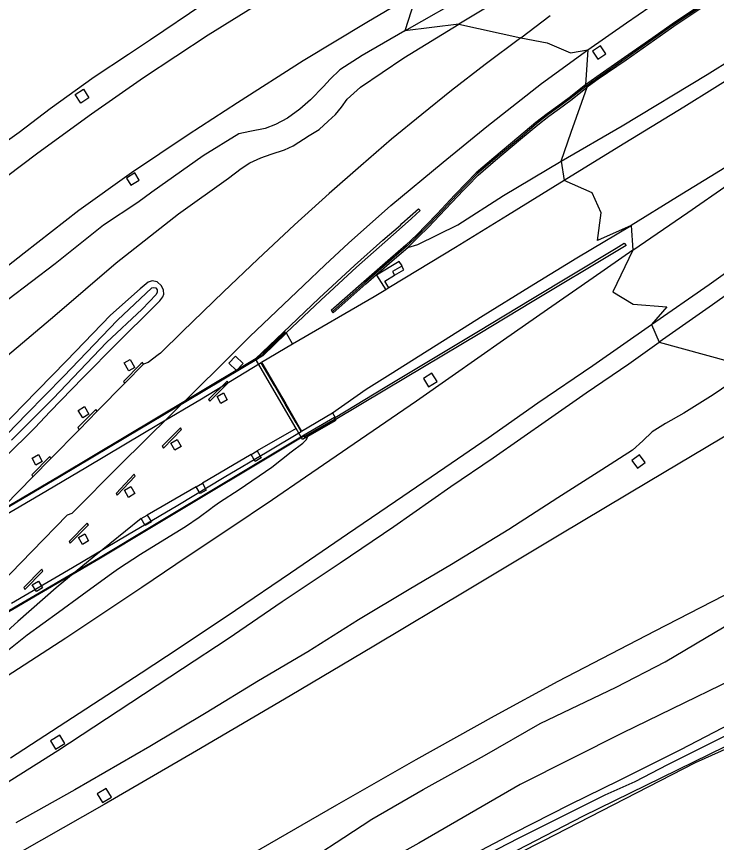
# Model space of a CAD drawing. Extents: x 156651 to 158072, y 387631 to 388990.
# Drawn here: x 157203.5 to 157319.7, y 388543.1 to 388680.1 of the extents above; entities that cross this region are included whole.
import ezdxf

# ---------------------------------------------------------------- set-up
doc = ezdxf.new("R2010")
doc.units = 0
for name, color, linetype in [('IMGEO_Berm_gesloten', 7, 'Continuous'), ('IMGEO_Berm_groen', 7, 'Continuous'), ('IMGEO_Geluidsscherm', 7, 'Continuous'), ('IMGEO_Grasland_overig', 7, 'Continuous'), ('IMGEO_Loofbos', 7, 'Continuous'), ('IMGEO_Muur', 7, 'Continuous'), ('IMGEO_Rijbaan_autosnelweg', 7, 'Continuous'), ('IMGEO_Terreindeel_open', 7, 'Continuous'), ('IMGEO_Waterloop', 7, 'Continuous')]:
    doc.layers.add(name, color=color, linetype=linetype)

msp = doc.modelspace()

# ---------------------------------------------------------------- linework, layer by layer
at = {"layer": 'IMGEO_Berm_gesloten'}
msp.add_lwpolyline([(157209.24, 388606.81), (157209.08, 388607.14), (157206.09, 388604.08), (157206.26, 388603.74)], dxfattribs=at)
at = {"layer": 'IMGEO_Berm_groen'}
for points in [[(157481.15, 388748.13), (157481.73, 388747.44), (157481.79, 388747.18), (157481.41, 388746.59), (157473.7, 388741.04), (157463.49, 388733.95), (157446.05, 388721.79), (157435.29, 388714.07), (157422.57, 388704.91), (157410.28, 388696.25), (157396.64, 388686.77), (157384.93, 388678.49), (157377.36, 388673.16), (157367.11, 388665.77), (157353.86, 388656.21), (157347.79, 388651.91), (157342.07, 388647.95), (157335.66, 388643.79), (157327.7, 388638.39), (157319.05, 388632.25), (157310.23, 388626.07)], [(157293.96, 388656.1), (157304.08, 388661.94), (157318.2, 388670.48), (157330.96, 388678.44), (157341.04, 388684.5), (157347.47, 388688.44), (157352.58, 388691.84), (157357.53, 388695.09), (157360.97, 388697.25), (157362.86, 388698.43), (157367.75, 388701.58), (157373.1, 388704.91), (157377.77, 388707.86), (157381.99, 388710.68), (157386.46, 388713.7), (157389, 388715.57), (157391.21, 388717.39), (157392.03, 388718.72)], [(157197.15, 388656.07), (157203.98, 388660.89), (157209.11, 388664.85), (157216.42, 388670.1), (157222.12, 388673.82), (157225.8, 388676.3), (157234.46, 388682.11), (157241.05, 388686.21), (157247.85, 388690.24), (157254.53, 388694.47), (157262.75, 388698.97)], [(157270.04, 388684.15), (157268.01, 388677.7)], [(157268.01, 388677.7), (157278.9, 388683.96)], [(157286.55, 388684.64), (157276.94, 388678.81)], [(157201.31, 388623.25), (157209.87, 388630.5), (157220.08, 388639.23), (157230.4, 388647.38), (157238.71, 388653.3), (157240.82, 388654.86), (157242.26, 388655.81), (157244.07, 388656.64), (157245.83, 388657.27), (157248.02, 388657.95), (157249.44, 388658.63), (157252.13, 388660.34), (157253.77, 388661.36), (157255.28, 388662.73), (157256.47, 388663.84), (157257.48, 388665.08), (157258.45, 388666.38), (157260.61, 388668.35), (157267.82, 388673.24), (157276.94, 388678.81)], [(157276.94, 388678.81), (157287.26, 388676.57)], [(157268.01, 388677.7), (157260.91, 388673.61), (157257.18, 388671.24), (157255.59, 388669.71), (157254.5, 388668.47), (157252.35, 388666.29), (157250.57, 388664.71), (157248.52, 388663.23), (157246.51, 388662.16), (157244.81, 388661.53), (157242.24, 388661.04), (157240.44, 388660.63), (157234.51, 388656.96), (157225.99, 388650.98), (157223.69, 388649.26), (157217.97, 388645.46), (157209.96, 388639.08), (157202.09, 388633.09)], [(157298.36, 388674.58), (157297.96, 388668.73)], [(157301.35, 388673.92), (157300.47, 388675.21), (157299.14, 388674.32), (157300.02, 388673.02), (157301.35, 388673.92)], [(157214.63, 388668.02), (157215.56, 388666.59), (157214.23, 388665.72), (157213.3, 388667.15), (157214.63, 388668.02)], [(157268.47, 388641.8), (157270.17, 388642.28), (157276.79, 388645.55), (157284.37, 388650.38), (157293.96, 388656.1)], [(157293.96, 388656.1), (157294.47, 388652.87)], [(157223.16, 388654.14), (157221.78, 388653.27), (157222.52, 388652.09), (157223.9, 388652.96), (157223.16, 388654.14)], [(157249.98, 388611.74), (157243.22, 388623.33), (157247.79, 388627.7), (157253.77, 388633.36), (157259.66, 388638.82), (157264.36, 388642.97), (157267.25, 388645.5), (157267.51, 388645.75), (157270.24, 388648.19), (157270.55, 388647.89), (157269.12, 388646.61), (157267.53, 388645.18), (157264.65, 388642.64), (157259.95, 388638.5), (157254.07, 388633.03), (157248.32, 388627.62), (157249.35, 388625.74)], [(157305.56, 388645.44), (157305.85, 388641.35)], [(157255.97, 388614.36), (157256.43, 388613.6), (157264.73, 388618.6), (157280.22, 388627.92), (157288.9, 388633.17), (157303.08, 388641.69), (157304.43, 388642.5), (157304.71, 388642.09), (157303.33, 388641.29), (157289.12, 388632.76), (157280.44, 388627.53), (157264.93, 388618.27), (157251.91, 388610.48)], [(157267.49, 388638.7), (157267.55, 388638.74), (157267.08, 388639.47), (157263.28, 388637.18), (157264.83, 388634.76)], [(157266.28, 388637.18), (157267.85, 388638.1), (157267.49, 388638.7)], [(157265.36, 388635.08), (157264.65, 388636.22), (157266.28, 388637.18)], [(157227.81, 388633.61), (157228, 388634.04), (157227.91, 388634.71), (157227.61, 388635.44), (157226.89, 388636.11), (157226.05, 388636.23), (157225.38, 388636.05), (157224.08, 388634.94), (157219.15, 388630.56), (157211.86, 388623), (157204.64, 388615.62), (157197.94, 388608.79)], [(157201.58, 388606.95), (157206.55, 388611.88), (157209.13, 388614.56), (157214.55, 388620.16), (157220.26, 388625.91), (157226.46, 388632.05), (157227.33, 388632.95), (157227.81, 388633.61)], [(157308.96, 388629.03), (157310.23, 388626.07)], [(157200.6, 388552.22), (157210.41, 388558.38), (157220.43, 388564.91), (157231.1, 388571.97), (157238.69, 388576.93), (157247.64, 388583.09), (157257.28, 388589.49), (157266.16, 388595.53), (157275.61, 388602.15), (157282.64, 388606.91), (157291.84, 388613.28), (157298.12, 388617.67), (157305.15, 388622.49), (157310.23, 388626.07)], [(157310.23, 388626.07), (157325.78, 388621.84)], [(157241.15, 388622.53), (157239.91, 388623.73), (157238.8, 388622.59), (157240.04, 388621.39), (157241.15, 388622.53)], [(157224.61, 388622.41), (157224.49, 388622.62), (157224.44, 388622.71), (157224.2, 388622.47), (157221.31, 388619.58), (157221.55, 388619.31)], [(157223.16, 388621.86), (157222.16, 388621.31), (157222.12, 388621.38), (157221.42, 388622.64), (157222.42, 388623.2), (157223.13, 388621.91), (157223.16, 388621.86)], [(157325.78, 388621.84), (157319.19, 388617.34), (157314.33, 388614.28), (157311.25, 388612.57), (157309.07, 388611.22), (157307.48, 388609.71), (157305.8, 388608.17), (157300.67, 388604.93), (157293.41, 388600.26), (157285.25, 388594.98), (157275.73, 388589.18), (157268.73, 388585.06), (157260.33, 388580.05), (157251.88, 388574.69), (157243.69, 388569.92), (157235.01, 388564.61), (157225.64, 388559), (157213.2, 388551.84), (157203.45, 388546.33)], [(157273.36, 388619.56), (157272.5, 388620.95), (157271.07, 388620.06), (157271.93, 388618.68), (157273.36, 388619.56)], [(157238.48, 388619.6), (157235.43, 388616.58), (157235.65, 388616.29), (157238.67, 388619.32), (157238.48, 388619.6)], [(157237.44, 388615.93), (157236.85, 388617.04), (157237.89, 388617.65), (157238.48, 388616.54), (157237.44, 388615.93)], [(157214.8, 388615.38), (157215.55, 388614.13), (157214.53, 388613.51), (157213.78, 388614.76), (157214.8, 388615.38)], [(157216.94, 388614.65), (157216.73, 388614.93), (157213.72, 388611.9), (157213.91, 388611.56)], [(157227.93, 388608.52), (157230.93, 388611.59), (157230.74, 388611.89), (157227.71, 388608.83), (157227.93, 388608.52)], [(157249.98, 388611.74), (157243.5, 388608.05)], [(157179.77, 388557.96), (157182.42, 388560.36), (157186.39, 388563.23), (157191.62, 388567.12), (157196.89, 388571.07), (157201.15, 388574.23), (157205.32, 388577.52), (157210.48, 388581.31), (157214.42, 388584.16), (157218.92, 388587.42), (157220.47, 388588.55), (157224.09, 388590.9), (157228.15, 388593.42), (157231.6, 388595.48), (157233.86, 388597.07), (157235.79, 388598.47), (157236.06, 388598.72), (157237.23, 388599.52), (157240.52, 388601.64), (157245.93, 388605.35), (157249.14, 388607.9), (157251.05, 388609.3), (157251.69, 388609.96), (157251.91, 388610.48)], [(157229.15, 388609.32), (157230.19, 388609.93), (157230.85, 388608.75), (157229.82, 388608.15), (157229.15, 388609.32)], [(157207.19, 388607.45), (157207.79, 388606.27), (157206.75, 388605.66), (157206.15, 388606.84), (157207.19, 388607.45)], [(157242.46, 388607.44), (157234.41, 388602.7)], [(157242.46, 388607.44), (157243.5, 388608.05)], [(157306.61, 388605.17), (157307.9, 388606.11), (157306.95, 388607.4), (157305.66, 388606.46), (157306.61, 388605.17)], [(157220.26, 388600.68), (157223.21, 388603.87), (157223.04, 388604.16), (157220.09, 388600.96), (157220.26, 388600.68)], [(157223.19, 388600.97), (157222.14, 388600.34), (157221.48, 388601.51), (157222.51, 388602.12), (157223.19, 388600.97)], [(157233.34, 388602.11), (157225.25, 388597.41)], [(157233.34, 388602.11), (157234.41, 388602.7)], [(157224.21, 388596.81), (157216.44, 388590.53), (157210.14, 388585.34), (157203.78, 388579.73), (157198.27, 388574.82), (157192.74, 388570.04), (157187.7, 388565.39)], [(157212.46, 388592.72), (157215.46, 388595.78), (157215.27, 388596.06), (157212.27, 388593), (157212.46, 388592.72)], [(157224.21, 388596.81), (157225.25, 388597.41)], [(157215.51, 388593.12), (157214.49, 388592.51), (157213.82, 388593.68), (157214.86, 388594.29), (157215.51, 388593.12)], [(157195.68, 388508.79), (157206.73, 388514.97), (157222.41, 388523.94), (157222.61, 388524.05), (157229.98, 388528.2), (157234.7, 388531.05), (157238.97, 388533.15), (157243.2, 388535.54), (157248.5, 388538.29), (157252.93, 388540.74), (157257.86, 388543.92), (157262.51, 388546.95), (157271.04, 388551.87), (157281.23, 388557.52), (157290.47, 388562.85), (157303.06, 388568.88), (157311.23, 388573.07), (157319.52, 388577.97), (157325.3, 388581.43), (157333.3, 388585.84), (157339.84, 388588.96)], [(157207.75, 388588.41), (157204.74, 388585.36), (157204.9, 388585.04), (157207.9, 388588.09), (157207.75, 388588.41)], [(157206.15, 388585.84), (157207.18, 388586.45), (157207.85, 388585.32), (157206.83, 388584.71), (157206.15, 388585.84)], [(157210.03, 388558.57), (157211.56, 388559.51), (157210.72, 388560.88), (157209.19, 388559.94), (157210.03, 388558.57)], [(157218.44, 388552.06), (157216.95, 388551.17), (157217.81, 388549.75), (157219.29, 388550.64), (157218.44, 388552.06)]]:
    msp.add_lwpolyline(points, dxfattribs=at)
at = {"layer": 'IMGEO_Geluidsscherm'}
for points in [[(157336.68, 388693.67), (157333.32, 388691.74), (157330.58, 388690.13), (157327.57, 388688.3), (157321.31, 388684.44), (157317.71, 388682.1), (157312.5, 388678.64), (157309.29, 388676.38), (157304.59, 388673.07), (157299.97, 388669.86), (157298.11, 388668.54)], [(157298.11, 388668.54), (157295.39, 388666.43), (157293.51, 388665.03), (157291.74, 388663.77), (157289.9, 388662.34), (157287.06, 388659.92), (157282.91, 388656.46), (157280.02, 388653.98), (157278.3, 388652.21), (157276.61, 388650.5), (157273.57, 388647.25), (157271.71, 388645.34), (157270.12, 388643.7), (157268.32, 388641.99), (157265.76, 388639.79), (157261.34, 388635.91), (157255.97, 388631.18)], [(157243.66, 388623.5), (157244.32, 388623.94), (157248.13, 388627.68)], [(157141.19, 388563.63), (157156.11, 388572.13), (157171.58, 388581), (157189.64, 388591.49), (157201.39, 388598.34), (157210.69, 388603.82), (157221.68, 388610.38), (157231.88, 388616.44), (157243.66, 388623.5)], [(157251.31, 388610.64), (157251.42, 388610.46), (157256.44, 388613.38)], [(157251.31, 388610.64), (157226.2, 388595.59), (157217.18, 388590.16), (157207.33, 388584.42), (157198.39, 388579.23), (157193.43, 388576.32), (157184.39, 388571.07), (157173.27, 388564.66), (157165.59, 388560.12), (157154.37, 388553.81), (157148.8, 388550.63)]]:
    msp.add_lwpolyline(points, dxfattribs=at)
at = {"layer": 'IMGEO_Grasland_overig'}
for points in [[(157276.94, 388678.81), (157268.01, 388677.7)], [(157293.96, 388656.1), (157295.63, 388660.88), (157298.25, 388668.35)], [(157251.91, 388610.48), (157250.99, 388609.93), (157249.98, 388611.74)], [(157243.5, 388608.05), (157244.17, 388606.89), (157243.14, 388606.3), (157242.46, 388607.44)], [(157234.41, 388602.7), (157235.03, 388601.55), (157234.01, 388600.97), (157233.34, 388602.11)], [(157225.25, 388597.41), (157225.92, 388596.26), (157224.88, 388595.65), (157224.21, 388596.81)], [(157348.57, 388582.29), (157330.6, 388574.09), (157304.18, 388561.28), (157287.16, 388552.7), (157270.3, 388542.99), (157253.64, 388533.75), (157241.09, 388527.04), (157229.47, 388520.74), (157219.3, 388515.19), (157213.58, 388511.91), (157207.06, 388508.42), (157201.31, 388505.22), (157192.64, 388500.03), (157184.81, 388495.58), (157176.17, 388490.88), (157165.77, 388484.98), (157155.52, 388479.47), (157147.55, 388475.2), (157138.94, 388471.1)], [(157351.9, 388576.82), (157341, 388571.37), (157332.84, 388567.64), (157323.43, 388563.47), (157313.75, 388558.47), (157303.6, 388553.37), (157295.31, 388549.36), (157286.07, 388544.62), (157277.33, 388540.08), (157267.67, 388535.15), (157260.3, 388531.47), (157249.02, 388525.98), (157239.98, 388521.14), (157229.65, 388516.05), (157219.19, 388510.22), (157210.04, 388505.61), (157202.99, 388501.79), (157193.34, 388496.59), (157183.83, 388491.4), (157174.99, 388486.84), (157170.16, 388484.21), (157160.88, 388479.69), (157152.54, 388475.24), (157142.77, 388469.99)]]:
    msp.add_lwpolyline(points, dxfattribs=at)
at = {"layer": 'IMGEO_Loofbos'}
msp.add_lwpolyline([(157347.01, 388571.2), (157339.76, 388567.96), (157333.76, 388564.46), (157326.44, 388560.9), (157316.19, 388556.29), (157290.89, 388543.29), (157258.39, 388526.85), (157240.42, 388516.86), (157226.39, 388509.86), (157225.79, 388509.41), (157225.49, 388508.98), (157225.61, 388508.32), (157226.7, 388506.2), (157234, 388495.46), (157240.27, 388484.49), (157240.44, 388483.62)], dxfattribs=at)
at = {"layer": 'IMGEO_Muur'}
for points in [[(157317.58, 388682.32), (157312.37, 388678.84), (157309.15, 388676.57), (157304.45, 388673.27), (157299.84, 388670.06), (157297.96, 388668.73)], [(157317.84, 388681.9), (157312.64, 388678.44), (157309.43, 388676.18), (157304.73, 388672.87), (157300.11, 388669.67), (157298.25, 388668.35)], [(157297.96, 388668.73), (157295.25, 388666.62), (157293.37, 388665.22), (157291.62, 388663.96), (157289.75, 388662.53), (157286.9, 388660.11), (157282.75, 388656.64), (157279.86, 388654.15), (157278.13, 388652.38), (157276.44, 388650.66), (157276.23, 388650.44), (157273.41, 388647.42), (157271.54, 388645.5), (157269.96, 388643.89), (157268.16, 388642.19), (157265.6, 388639.97), (157261.19, 388636.08), (157255.78, 388631.32), (157256.09, 388630.96), (157261.5, 388635.73), (157265.91, 388639.59), (157268.47, 388641.8)], [(157298.25, 388668.35), (157297.96, 388668.73)], [(157268.47, 388641.8), (157270.29, 388643.53), (157271.9, 388645.16), (157273.75, 388647.07), (157276.78, 388650.31), (157277.66, 388651.21), (157278.46, 388652.03), (157280.18, 388653.8), (157283.06, 388656.27), (157287.22, 388659.73), (157290.05, 388662.15), (157291.89, 388663.58), (157293.65, 388664.82), (157295.54, 388666.24), (157298.25, 388668.35)], [(157248.24, 388627.53), (157248.08, 388627.85), (157243.62, 388623.53), (157231.85, 388616.49), (157221.66, 388610.42), (157210.67, 388603.86), (157201.37, 388598.38)], [(157201.42, 388598.3), (157210.72, 388603.78), (157221.71, 388610.33), (157231.9, 388616.4), (157243.68, 388623.45), (157244.48, 388623.88), (157248.24, 388627.53)], [(157256.57, 388613.16), (157256.32, 388613.6), (157251.28, 388610.68), (157226.17, 388595.63), (157217.16, 388590.21), (157207.31, 388584.46), (157198.36, 388579.27)], [(157198.42, 388579.19), (157207.36, 388584.37), (157217.21, 388590.12), (157226.22, 388595.55), (157251.24, 388610.54), (157251.45, 388610.2), (157256.57, 388613.16)]]:
    msp.add_lwpolyline(points, dxfattribs=at)
at = {"layer": 'IMGEO_Rijbaan_autosnelweg'}
for points in [[(157308.96, 388629.03), (157318.5, 388635.63), (157326.65, 388641.42), (157334.76, 388647.17), (157344.66, 388654.01), (157352.09, 388659.2), (157370.19, 388672.09), (157381.02, 388679.68), (157391.63, 388687.12), (157402.17, 388694.47), (157411.57, 388701.18), (157421.06, 388707.97), (157428.76, 388713.25), (157436.56, 388718.27), (157439.31, 388719.98), (157445.11, 388723.67), (157455.96, 388731.42), (157465.36, 388738.06), (157474.06, 388744.16), (157480.71, 388748.76)], [(157414.76, 388729.03), (157407.84, 388724.44), (157401.2, 388719.79), (157400.48, 388719.32), (157393.21, 388714.65), (157383.73, 388708.59), (157379.51, 388705.83), (157370.25, 388700), (157361.04, 388694.16), (157350.6, 388687.65), (157342.91, 388682.82), (157335.44, 388678.12), (157324.61, 388671.49), (157314.29, 388665.06), (157303.52, 388658.45), (157294.47, 388652.87)], [(157298.36, 388674.58), (157304.8, 388679.06), (157310.59, 388683.07), (157314.98, 388685.91), (157321.43, 388690.06), (157329.78, 388695.08), (157336.41, 388698.89), (157341.68, 388701.85), (157347.81, 388705.08), (157352.76, 388707.68), (157357.25, 388710.06), (157363.43, 388713.22), (157369.74, 388716.13), (157377.35, 388719.51), (157382.52, 388721.8)], [(157261.26, 388692.67), (157252.94, 388687.87), (157245.52, 388683.37), (157235.37, 388676.99), (157224.61, 388669.92), (157216.01, 388663.87), (157207.07, 388657.43), (157199.31, 388651.61), (157193.64, 388647.26), (157186.22, 388641.39), (157180.98, 388637.2), (157172.58, 388630.38), (157172.15, 388630.78), (157163.29, 388623.42), (157149.89, 388612.25), (157139.19, 388603.43), (157129.22, 388595.17), (157117.38, 388585.4), (157103.47, 388574.19), (157089.13, 388562.94), (157082.07, 388557.76), (157077.62, 388554.33)], [(157195.34, 388633.5), (157204.79, 388640.89), (157213.89, 388647.95), (157222.63, 388654.22), (157232.01, 388660.54), (157240.2, 388665.81), (157251.1, 388672.82), (157261.7, 388679.14), (157270.04, 388684.15)], [(157287.26, 388676.57), (157292.11, 388680.23)], [(157287.26, 388676.57), (157281.35, 388672.15), (157275.76, 388667.79), (157270.8, 388663.85), (157265.77, 388659.73), (157260.67, 388655.33), (157255.41, 388650.72), (157249.68, 388645.54), (157243.59, 388639.83), (157237.9, 388634.43), (157231.1, 388627.83), (157227.44, 388624.27), (157227.03, 388623.95), (157225.37, 388622.68), (157224.61, 388622.41)], [(157287.26, 388676.57), (157291.64, 388675.7), (157295.5, 388674.04), (157298.36, 388674.58)], [(157155.61, 388543.57), (157163.69, 388550.58), (157171.71, 388557.81), (157179.34, 388564.82), (157188.37, 388573.5), (157197.27, 388582.37), (157206.1, 388591.37), (157212.02, 388597.42), (157212.76, 388597.7), (157220.69, 388605.65), (157237.55, 388622.29), (157242.25, 388627.03), (157251.16, 388635.5), (157254.78, 388638.89), (157258.64, 388642.51), (157265.68, 388648.75), (157274.35, 388655.94), (157281.59, 388661.82), (157290.7, 388668.99), (157298.36, 388674.58)], [(157305.85, 388641.35), (157314.96, 388647.59), (157321.68, 388652.25), (157329.34, 388657.64), (157335.86, 388662.13), (157345.22, 388668.71), (157349.03, 388671.56), (157348.78, 388672.01), (157348.66, 388672.07), (157348.56, 388672.07), (157347.25, 388671.22), (157338.38, 388665.68), (157329.46, 388660.12), (157320.41, 388654.57), (157313.25, 388650.19), (157305.56, 388645.44)], [(157294.47, 388652.87), (157285.01, 388647.08), (157276.38, 388641.8), (157268.01, 388636.7), (157265.36, 388635.08)], [(157305.56, 388645.44), (157299.95, 388642.93), (157300.58, 388647.53), (157299.07, 388650.82), (157294.47, 388652.87)], [(157255.97, 388614.36), (157261.57, 388618.26), (157265.57, 388620.77), (157274.24, 388626.22), (157281.02, 388630.5), (157288.69, 388635.28), (157296.57, 388640.07), (157305.56, 388645.44)], [(157305.85, 388641.35), (157299.28, 388636.73), (157291.67, 388631.5), (157284.36, 388626.41), (157275.84, 388620.45), (157269.92, 388616.29), (157260.65, 388609.95), (157251.48, 388603.69), (157246.03, 388599.9), (157238.77, 388595.06), (157231.88, 388590.47), (157224.34, 388585.41), (157218.69, 388581.63), (157211.7, 388577.01), (157202.95, 388571.31), (157195.17, 388566.3), (157187.58, 388561.49), (157179.69, 388556.65), (157172.27, 388552.03), (157164.14, 388546.91), (157156.51, 388542.27)], [(157305.85, 388641.35), (157302.5, 388634.42), (157305.92, 388632.39), (157311.51, 388631.92), (157308.96, 388629.03)], [(157264.83, 388634.76), (157262.89, 388633.57), (157249.35, 388625.74)], [(157265.36, 388635.08), (157264.83, 388634.76)], [(157202.53, 388557.14), (157212.84, 388563.81), (157224.21, 388571.22), (157230.52, 388575.4), (157239.86, 388581.63), (157249.03, 388587.81), (157258.5, 388594.28), (157266.45, 388599.68), (157274.63, 388605.27), (157281.81, 388610.19), (157290.05, 388615.99), (157299.22, 388622.19), (157308.96, 388629.03)], [(157249.35, 388625.74), (157244.23, 388622.7), (157244.41, 388622.39), (157246.42, 388618.93), (157248.22, 388615.83), (157250.01, 388612.74), (157250.85, 388611.3), (157255.97, 388614.36)], [(157248.13, 388615.78), (157246.34, 388618.88), (157244.15, 388622.65), (157240.05, 388620.14), (157234.25, 388616.62), (157227.1, 388612.41), (157221.61, 388609.18), (157215.07, 388605.25), (157207.45, 388600.75), (157201.72, 388597.39)], [(157221.55, 388619.31), (157224.61, 388622.41)], [(157221.55, 388619.31), (157216.94, 388614.65)], [(157202.7, 388582.8), (157212.85, 388588.68), (157221.97, 388594.1), (157230.33, 388599.07), (157238, 388603.67), (157245.13, 388607.88), (157250.77, 388611.24), (157249.93, 388612.69), (157248.13, 388615.78)], [(157327.88, 388614.46), (157308.43, 388602.89), (157293.9, 388594.25), (157278.39, 388584.97), (157262.86, 388575.68), (157248.97, 388567.41), (157233.42, 388558.29), (157218.08, 388549.41), (157200.86, 388539.59), (157187.12, 388531.89), (157175.31, 388525.5), (157159.36, 388516.79), (157144.33, 388508.8), (157132.52, 388502.61), (157120.68, 388496.54), (157108.51, 388490.41), (157099.36, 388485.86), (157086.97, 388479.73), (157075.58, 388474.15), (157061.8, 388467.56), (157051.7, 388462.8), (157038.01, 388456.46), (157028.04, 388451.87)], [(157213.91, 388611.56), (157216.94, 388614.65)], [(157213.91, 388611.56), (157209.24, 388606.81)], [(157206.26, 388603.74), (157209.24, 388606.81)], [(157206.26, 388603.74), (157201.62, 388599)], [(157336.04, 388591.38), (157320.9, 388584), (157309.49, 388578.17), (157293.38, 388569.81), (157282.83, 388564.05), (157269.8, 388556.8), (157256.63, 388549.31), (157244.08, 388542.07), (157233.57, 388536), (157222.93, 388529.91), (157207.56, 388521.11), (157191.48, 388512.16), (157183.95, 388508.06)]]:
    msp.add_lwpolyline(points, dxfattribs=at)
at = {"layer": 'IMGEO_Terreindeel_open'}
msp.add_lwpolyline([(157267.49, 388638.7), (157265.93, 388637.78), (157266.28, 388637.18)], dxfattribs=at)
at = {"layer": 'IMGEO_Waterloop'}
for points in [[(157201.97, 388610.8), (157205.27, 388614.17), (157211.33, 388620.41), (157220.32, 388629.72), (157225.98, 388635.1), (157226.22, 388635.15)], [(157226.22, 388635.15), (157226.69, 388635.09), (157226.88, 388634.77), (157226.88, 388634.39), (157226.73, 388633.96), (157224.37, 388631.56), (157218.5, 388626), (157209.63, 388616.74), (157205.58, 388612.69), (157202.7, 388609.82)], [(157281.95, 388539.4), (157297.64, 388547.52), (157328.98, 388562.84), (157333.04, 388565.14), (157336.66, 388567.4), (157346.77, 388572.36), (157354.95, 388576.14), (157366.35, 388581.66), (157377.61, 388586.91), (157385.2, 388590.72), (157389.58, 388592.86), (157389.56, 388593.04), (157389.45, 388593.29), (157389.13, 388593.64), (157384.89, 388591.67), (157379.19, 388588.73), (157346.62, 388573.06), (157332.34, 388566.07), (157321.44, 388560.87), (157311.6, 388555.97), (157306.19, 388553.16), (157301.21, 388550.94), (157286.8, 388543.74), (157227.77, 388513.29)]]:
    msp.add_lwpolyline(points, dxfattribs=at)

doc.saveas('drawing.dxf')
